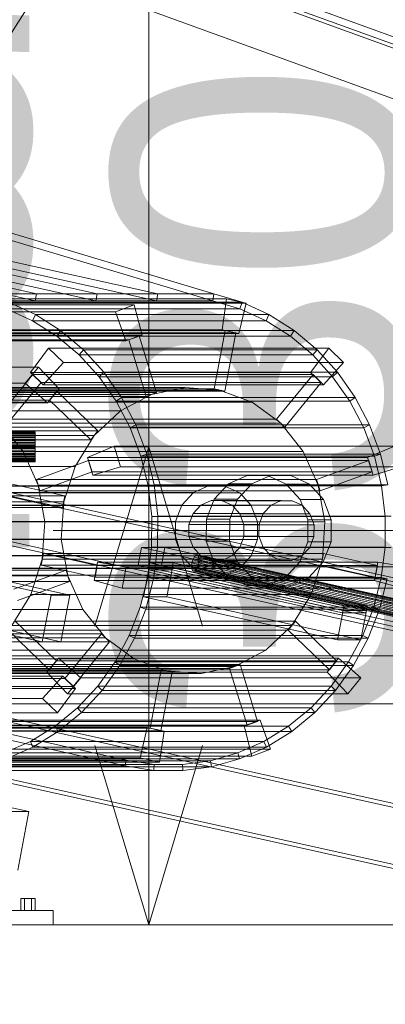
# Model space of a CAD drawing. Header units: millimetres. Extents: x -4738 to 65662, y -68080 to 6847.
# Tile 959 of 1056: x 27792 to 28098, y -67 to 758. Entities that reach past the tile are written whole.
import ezdxf

# ---------------------------------------------------------------- set-up
doc = ezdxf.new("R2010")
doc.units = ezdxf.units.MM
for name, color, linetype, lineweight in [('COTAS_P', 1, 'Continuous', 0), ('lateral_bajante_movil', 7, 'Continuous', 0), ('lateral_C09', 7, 'Continuous', 0), ('lateral_C10', 7, 'Continuous', 0)]:
    doc.layers.add(name, color=color, linetype=linetype, lineweight=lineweight)
doc.dimstyles.new('R19_100', dxfattribs={"dimtxt": 250, "dimasz": 150, "dimexe": 150, "dimexo": 80, "dimgap": 100, "dimtad": 1, "dimtih": 1, "dimtoh": 1, "dimdsep": 46, "dimcen": 0.09, "dimadec": 0, "dimazin": 0, "dimtfac": 1, "dimtdec": 4, "dimtofl": 0, "dimtmove": 0, "dimatfit": 3, "dimfxl": 1, "dimtolj": 1, "dimtzin": 0, "dimarcsym": 0})

# ---------------------------------------------------------------- blocks, each defined once
blk = doc.blocks.new('DIM_R30_16')
at = {"layer": 'COTAS_P'}
for p, q in [((27500.07, 400), (27900.07, 400)), ((27900.07, 400), (27855.07, 250)), ((27900.07, 0), (27900.07, 400)), ((27900.07, 400), (27945.07, 250)), ((27900.07, 0), (27855.07, 150)), ((27900.07, 0), (27945.07, 150)), ((27500.07, 0), (27900.07, 0))]:
    blk.add_line(p, q, dxfattribs=at)
blk.add_text('400 P', height=250, rotation=90, dxfattribs=at).set_placement((27800.07, 200))
blk = doc.blocks.new('DIM_R30_17')
at = {"layer": 'COTAS_P'}
for p, q in [((27500.07, 970), (27900.07, 970)), ((27900.07, 970), (27855.07, 820)), ((27900.07, 0), (27900.07, 970)), ((27900.07, 970), (27945.07, 820)), ((27900.07, 0), (27855.07, 150)), ((27900.07, 0), (27945.07, 150)), ((27500.07, 0), (27900.07, 0))]:
    blk.add_line(p, q, dxfattribs=at)
blk.add_text('970 P', height=250, rotation=90, dxfattribs=at).set_placement((27800.07, 485))
blk = doc.blocks.new('DIM_R30_18')
at = {"layer": 'COTAS_P'}
for p, q in [((27820, 330), (28220, 330)), ((28220, 330), (28175, 180)), ((28220, 0), (28220, 330)), ((28220, 330), (28265, 180)), ((28220, 0), (28175, 150)), ((28220, 0), (28265, 150)), ((27820, 0), (28220, 0))]:
    blk.add_line(p, q, dxfattribs=at)
blk.add_text('330 P', height=250, rotation=90, dxfattribs=at).set_placement((28120, 165))
blk = doc.blocks.new('DIM_R30_30')
at = {"layer": 'COTAS_P'}
for p, q in [((26795.07, 0), (26795.07, -900)), ((28805.07, 0), (28805.07, -900)), ((26795.07, -900), (26945.07, -855)), ((28805.07, -900), (28655.07, -855)), ((26795.07, -900), (28805.07, -900)), ((26795.07, -900), (26945.07, -945)), ((28805.07, -900), (28655.07, -945))]:
    blk.add_line(p, q, dxfattribs=at)
blk.add_text('2010 P', height=250, dxfattribs=at).set_placement((27800.07, -800))
blk = doc.blocks.new('DIM_R30_32')
at = {"layer": 'COTAS_P'}
for p, q in [((112.7, 0), (112.7, -2500)), ((65298.09, 0), (65298.09, -2500)), ((112.7, -2500), (262.7, -2455)), ((65298.09, -2500), (65148.09, -2455)), ((112.7, -2500), (65298.09, -2500)), ((112.7, -2500), (262.7, -2545)), ((65298.09, -2500), (65148.09, -2545))]:
    blk.add_line(p, q, dxfattribs=at)
blk.add_text('65185.39 P', height=250, dxfattribs=at).set_placement((32705.4, -2400))

msp = doc.modelspace()

# ---------------------------------------------------------------- linework, layer by layer
at = {"layer": 'lateral_bajante_movil'}
for p, q in [((26846.989, 1191.543), (28350.498, 644.311)), ((28353.576, 643.19), (26850.067, 1190.422)), ((26833.309, 1153.955), (28336.817, 606.723)), ((27836.745, 840.879), (28353.576, 652.768)), ((27833.667, 832.422), (28350.498, 644.311)), ((27834.693, 835.241), (28351.524, 647.13)), ((27832.777, 821.414), (27652.598, 538.389)), ((26950.067, 225), (28253.576, 225)), ((26950.067, 185), (28253.576, 185))]:
    msp.add_line(p, q, dxfattribs=at)
at = {"layer": 'lateral_C09'}
for p, q in [((27195.067, 412.475), (27805.067, 412.475)), ((27195.067, 412.389), (27805.067, 412.389)), ((27195.067, 412.083), (27805.067, 412.083)), ((27805.067, 412.083), (27805.067, 412.475)), ((27805.067, 412.475), (27805.067, 412.389)), ((27805.067, 412.389), (27805.067, 411.826)), ((27805.067, 411.226), (27805.067, 412.083)), ((27195.067, 411.826), (27805.067, 411.826)), ((27195.067, 411.226), (27805.067, 411.226)), ((27195.067, 410.808), (27805.067, 410.808)), ((27195.067, 409.938), (27805.067, 409.938)), ((27195.067, 409.375), (27805.067, 409.375)), ((27195.067, 408.267), (27805.067, 408.267)), ((27195.067, 407.582), (27805.067, 407.582)), ((27195.067, 406.28), (27805.067, 406.28)), ((27195.067, 405.498), (27805.067, 405.498)), ((27195.067, 404.05), (27805.067, 404.05)), ((27805.067, 411.826), (27805.067, 410.808)), ((27805.067, 409.938), (27805.067, 411.226)), ((27805.067, 410.808), (27805.067, 409.375)), ((27805.067, 408.267), (27805.067, 409.938)), ((27805.067, 409.375), (27805.067, 407.582)), ((27805.067, 406.28), (27805.067, 408.267)), ((27805.067, 407.582), (27805.067, 405.498)), ((27805.067, 404.05), (27805.067, 406.28)), ((27805.067, 405.498), (27805.067, 403.202)), ((27805.067, 401.665), (27805.067, 404.05)), ((27195.067, 403.202), (27805.067, 403.202)), ((27805.067, 401.665), (27195.067, 401.665)), ((27195.067, 400.783), (27805.067, 400.783)), ((27195.067, 399.217), (27805.067, 399.217)), ((27195.067, 398.335), (27805.067, 398.335)), ((27195.067, 396.798), (27805.067, 396.798)), ((27195.067, 395.95), (27805.067, 395.95)), ((27805.067, 403.202), (27805.067, 400.783)), ((27805.067, 399.217), (27805.067, 401.665)), ((27805.067, 400.783), (27805.067, 398.335)), ((27805.067, 396.798), (27805.067, 399.217)), ((27805.067, 398.335), (27805.067, 395.95)), ((27805.067, 394.502), (27805.067, 396.798)), ((27805.067, 395.95), (27805.067, 393.72)), ((27195.067, 394.502), (27805.067, 394.502)), ((27195.067, 393.72), (27805.067, 393.72)), ((27195.067, 392.418), (27805.067, 392.418)), ((27195.067, 391.733), (27805.067, 391.733)), ((27195.067, 390.625), (27805.067, 390.625)), ((27195.067, 390.062), (27805.067, 390.062)), ((27195.067, 389.192), (27805.067, 389.192)), ((27195.067, 388.774), (27805.067, 388.774)), ((27195.067, 388.174), (27805.067, 388.174)), ((27195.067, 387.917), (27805.067, 387.917)), ((27195.067, 387.611), (27805.067, 387.611)), ((27195.067, 387.525), (27805.067, 387.525)), ((27805.067, 392.418), (27805.067, 394.502)), ((27805.067, 393.72), (27805.067, 391.733)), ((27805.067, 390.625), (27805.067, 392.418)), ((27805.067, 391.733), (27805.067, 390.062)), ((27805.067, 389.192), (27805.067, 390.625)), ((27805.067, 390.062), (27805.067, 388.774)), ((27805.067, 388.174), (27805.067, 389.192)), ((27805.067, 388.774), (27805.067, 387.917)), ((27805.067, 387.611), (27805.067, 388.174)), ((27805.067, 387.917), (27805.067, 387.525)), ((27805.067, 387.525), (27805.067, 387.611)), ((27796.067, 22), (27793.067, 22)), ((27793.067, 12), (27793.067, 22)), ((27802.067, 22), (27796.067, 22)), ((27796.067, 12), (27796.067, 22)), ((27805.067, 22), (27802.067, 22)), ((27802.067, 12), (27802.067, 22)), ((27805.067, 22), (27805.067, 12)), ((27690.067, 12), (27820.067, 12)), ((27796.067, 12), (27793.067, 12)), ((27802.067, 12), (27796.067, 12)), ((27802.067, 12), (27805.067, 12)), ((27820.067, 0), (27820.067, 12)), ((27690.067, 0), (27820.067, 0))]:
    msp.add_line(p, q, dxfattribs=at)
at = {"layer": 'lateral_C10'}
for p, q in [((18437.764, 2253.71), (27881.207, 137.844)), ((27880.277, 132.947), (18436.834, 2248.813)), ((27093.107, 786.554), (27954.719, 528.157)), ((27953.62, 522.277), (27092.008, 780.674)), ((27806.234, 528.157), (26940.497, 719.101)), ((27857.032, 528.157), (26991.294, 719.101)), ((27907.829, 528.157), (27042.092, 719.101)), ((26939.398, 713.221), (27805.135, 522.277)), ((26990.195, 713.221), (27855.933, 522.277)), ((27040.993, 713.221), (27906.73, 522.277)), ((27806.234, 528.157), (27759.344, 528.157)), ((27759.344, 528.157), (27954.719, 528.157)), ((27805.135, 522.277), (27806.234, 528.157)), ((27857.032, 528.157), (27806.234, 528.157)), ((27855.933, 522.277), (27857.032, 528.157)), ((27907.829, 528.157), (27857.032, 528.157)), ((27906.73, 522.277), (27907.829, 528.157)), ((27954.719, 528.157), (27907.829, 528.157)), ((27953.62, 522.277), (27954.719, 528.157)), ((27978.221, 521.163), (27954.719, 528.157)), ((27730.83, 523.818), (27965.28, 523.818)), ((27981.507, 520.211), (27747.057, 520.211)), ((27758.246, 522.277), (27805.135, 522.277)), ((27953.62, 522.277), (27758.246, 522.277)), ((27978.221, 521.163), (27782.846, 521.163)), ((27782.846, 521.163), (27805.301, 510.895)), ((27805.135, 522.277), (27855.933, 522.277)), ((27855.933, 522.277), (27906.73, 522.277)), ((27906.73, 522.277), (27953.62, 522.277)), ((27953.62, 522.277), (27976.437, 515.529)), ((27965.28, 523.818), (27961.533, 497.936)), ((27981.507, 520.211), (27965.28, 523.818)), ((27975.593, 494.811), (27981.507, 520.211)), ((27976.437, 515.529), (27978.221, 521.163)), ((28000.675, 510.895), (27978.221, 521.163)), ((27637.867, 513.091), (27872.316, 513.091)), ((27888.03, 518.781), (27653.58, 518.781)), ((27781.062, 515.529), (27976.437, 515.529)), ((27802.871, 505.6), (27781.062, 515.529)), ((27888.03, 518.781), (27872.316, 513.091)), ((27872.316, 513.091), (27880.984, 488.641)), ((27894.599, 493.571), (27888.03, 518.781)), ((27976.437, 515.529), (27998.246, 505.6)), ((27805.301, 510.895), (27802.871, 505.6)), ((27802.871, 505.6), (27998.246, 505.6)), ((27823.3, 492.66), (27802.871, 505.6)), ((28000.675, 510.895), (27805.301, 510.895)), ((27805.301, 510.895), (27826.324, 497.531)), ((27998.246, 505.6), (28000.675, 510.895)), ((27998.246, 505.6), (28018.674, 492.66)), ((28021.698, 497.531), (28000.675, 510.895)), ((27961.533, 497.936), (27727.084, 497.936)), ((27729.638, 497.551), (27964.087, 497.551)), ((27973.105, 495.546), (27738.656, 495.546)), ((27741.144, 494.811), (27975.593, 494.811)), ((27826.324, 497.531), (27823.3, 492.66)), ((28021.698, 497.531), (27826.324, 497.531)), ((27826.324, 497.531), (27845.555, 481.3)), ((27964.087, 497.551), (27954.86, 448.566)), ((27961.533, 497.936), (27975.593, 494.811)), ((27963.878, 446.561), (27973.105, 495.546)), ((27964.087, 497.551), (27973.105, 495.546)), ((28018.674, 492.66), (28021.698, 497.531)), ((28040.93, 481.3), (28021.698, 497.531)), ((27880.984, 488.641), (27646.535, 488.641)), ((27648.924, 489.695), (27883.373, 489.695)), ((27892.106, 492.857), (27657.656, 492.857)), ((27660.15, 493.571), (27894.599, 493.571)), ((27823.3, 492.66), (28018.674, 492.66)), ((27841.997, 476.932), (27823.3, 492.66)), ((27880.984, 488.641), (27894.599, 493.571)), ((27883.373, 489.695), (27892.106, 492.857)), ((27883.373, 489.695), (27897.928, 442.261)), ((27906.66, 445.423), (27892.106, 492.857)), ((28018.674, 492.66), (28037.371, 476.932)), ((27801.12, 462.233), (27816.276, 482.613)), ((27816.276, 482.613), (27828.669, 470.674)), ((27816.276, 482.613), (28050.726, 482.613)), ((27845.555, 481.3), (27841.997, 476.932)), ((28040.93, 481.3), (27845.555, 481.3)), ((27845.555, 481.3), (27862.666, 462.483)), ((28050.726, 482.613), (28035.569, 462.233)), ((28037.371, 476.932), (28040.93, 481.3)), ((28058.041, 462.483), (28040.93, 481.3)), ((28063.118, 470.674), (28050.726, 482.613)), ((27828.669, 470.674), (27811.857, 451.889)), ((28063.118, 470.674), (27828.669, 470.674)), ((27841.997, 476.932), (28037.371, 476.932)), ((27858.642, 458.685), (27841.997, 476.932)), ((28037.371, 476.932), (28054.016, 458.685)), ((28046.307, 451.889), (28063.118, 470.674)), ((27807.734, 466.767), (27573.285, 466.767)), ((27807.734, 466.767), (27796.745, 453.304)), ((27811.857, 451.889), (27801.12, 462.233)), ((28035.569, 462.233), (27801.12, 462.233)), ((27825.026, 448.503), (27807.734, 466.767)), ((27862.666, 462.483), (27858.642, 458.685)), ((28058.041, 462.483), (27862.666, 462.483)), ((27862.666, 462.483), (27877.364, 441.403)), ((28035.569, 462.233), (28046.307, 451.889)), ((28054.016, 458.685), (28058.041, 462.483)), ((28072.739, 441.403), (28058.041, 462.483)), ((27562.296, 453.304), (27796.745, 453.304)), ((27772.618, 423.102), (27803.154, 460.512)), ((27810.041, 453.878), (27779.505, 416.467)), ((27796.745, 453.304), (27815.505, 436.838)), ((27803.154, 460.512), (28037.604, 460.512)), ((27810.041, 453.878), (27803.154, 460.512)), ((28044.491, 453.878), (27810.041, 453.878)), ((27858.642, 458.685), (28054.016, 458.685)), ((27872.95, 438.231), (27858.642, 458.685)), ((28037.604, 460.512), (28007.068, 423.102)), ((28013.955, 416.467), (28044.491, 453.878)), ((28037.604, 460.512), (28044.491, 453.878)), ((28054.016, 458.685), (28068.324, 438.231)), ((27823.196, 446.531), (27588.746, 446.531)), ((27590.577, 448.503), (27825.026, 448.503)), ((27672.211, 445.423), (27906.66, 445.423)), ((27696.157, 449.784), (27930.606, 449.784)), ((27954.86, 448.566), (27720.411, 448.566)), ((27724.92, 447.564), (27959.369, 447.564)), ((27729.429, 446.561), (27963.878, 446.561)), ((27811.857, 451.889), (28046.307, 451.889)), ((27815.505, 436.838), (27825.026, 448.503)), ((27817.089, 439.048), (27823.196, 446.531)), ((27857.632, 413.357), (27823.196, 446.531)), ((27906.66, 445.423), (27897.928, 442.261)), ((27902.294, 443.842), (27930.606, 449.784)), ((27930.606, 449.784), (27959.369, 447.564)), ((27963.878, 446.561), (27954.86, 448.566)), ((27959.369, 447.564), (27986.623, 437.331)), ((27815.505, 436.838), (27581.055, 436.838)), ((27582.639, 439.048), (27817.089, 439.048)), ((27897.928, 442.261), (27663.478, 442.261)), ((27667.845, 443.842), (27902.294, 443.842)), ((27752.174, 437.331), (27986.623, 437.331)), ((27817.089, 439.048), (27851.525, 405.875)), ((27877.364, 441.403), (27872.95, 438.231)), ((27872.95, 438.231), (28068.324, 438.231)), ((27884.675, 415.922), (27872.95, 438.231)), ((27876.362, 430.141), (27902.294, 443.842)), ((28072.739, 441.403), (27877.364, 441.403)), ((27877.364, 441.403), (27889.399, 418.422)), ((27986.623, 437.331), (28010.511, 419.785)), ((28068.324, 438.231), (28072.739, 441.403)), ((28068.324, 438.231), (28080.049, 415.922)), ((28084.773, 418.422), (28072.739, 441.403)), ((27641.913, 430.141), (27876.362, 430.141)), ((27854.578, 409.616), (27876.362, 430.141)), ((28007.068, 423.102), (27772.618, 423.102)), ((28013.955, 416.467), (28007.068, 423.102)), ((27623.182, 413.357), (27857.632, 413.357)), ((27794.955, 396.119), (27776.062, 419.785)), ((27776.062, 419.785), (28010.511, 419.785)), ((27779.505, 416.467), (28013.955, 416.467)), ((27857.632, 413.357), (27851.525, 405.875)), ((27889.399, 418.422), (27884.675, 415.922)), ((27884.675, 415.922), (28080.049, 415.922)), ((27893.617, 392.14), (27884.675, 415.922)), ((28084.773, 418.422), (27889.399, 418.422)), ((27889.399, 418.422), (27898.564, 393.935)), ((28010.511, 419.785), (28029.404, 396.119)), ((28080.049, 415.922), (28084.773, 418.422)), ((28080.049, 415.922), (28088.991, 392.14)), ((28093.939, 393.935), (28084.773, 418.422)), ((27851.525, 405.875), (27617.075, 405.875)), ((27620.129, 409.616), (27854.578, 409.616)), ((27838.426, 383.665), (27854.578, 409.616)), ((27807.566, 367.948), (27794.955, 396.119)), ((27794.955, 396.119), (28029.404, 396.119)), ((27848.804, 391.098), (27871.31, 400.514)), ((27871.31, 400.514), (27876.547, 383.444)), ((27871.31, 400.514), (28105.759, 400.514)), ((28029.404, 396.119), (28042.016, 367.948)), ((28105.759, 400.514), (28083.254, 391.098)), ((27280.671, 395.495), (27818.33, 275.971)), ((27833.96, 275.971), (27296.301, 395.495)), ((27616.715, 395.495), (28154.374, 275.971)), ((28170.004, 275.971), (27632.345, 395.495)), ((27806.111, 372.691), (27849.774, 388.503)), ((27853.342, 376.307), (27848.804, 391.098)), ((28083.254, 391.098), (27848.804, 391.098)), ((27849.774, 388.503), (28084.223, 388.503)), ((27852.685, 379.016), (27849.774, 388.503)), ((27898.564, 393.935), (27893.617, 392.14)), ((27893.617, 392.14), (28088.991, 392.14)), ((27899.622, 367.293), (27893.617, 392.14)), ((28093.939, 393.935), (27898.564, 393.935)), ((27898.564, 393.935), (27904.705, 368.362)), ((28084.223, 388.503), (28040.56, 372.691)), ((28083.254, 391.098), (28087.792, 376.307)), ((28084.223, 388.503), (28087.134, 379.016)), ((28088.991, 392.14), (28093.939, 393.935)), ((28088.991, 392.14), (28094.996, 367.293)), ((28100.08, 368.362), (28093.939, 393.935)), ((27603.977, 383.665), (27838.426, 383.665)), ((27829.008, 354.057), (27838.426, 383.665)), ((27876.547, 383.444), (27853.342, 376.307)), ((28110.997, 383.444), (27876.547, 383.444)), ((28087.792, 376.307), (28110.997, 383.444)), ((28040.56, 372.691), (27806.111, 372.691)), ((27806.111, 372.691), (27809.022, 363.204)), ((27852.685, 379.016), (27809.022, 363.204)), ((28087.134, 379.016), (27852.685, 379.016)), ((27853.342, 376.307), (28087.792, 376.307)), ((27982.55, 376.147), (27966.92, 369.222)), ((27999.431, 376.046), (27982.55, 376.147)), ((27982.55, 376.147), (28002.088, 376.147)), ((27986.457, 369.222), (28002.088, 376.147)), ((28014.991, 368.935), (27999.431, 376.046)), ((27999.431, 376.046), (28018.968, 376.046)), ((28002.088, 376.147), (28018.968, 376.046)), ((28018.968, 376.046), (28034.528, 368.935)), ((28043.471, 363.204), (28040.56, 372.691)), ((28043.471, 363.204), (28087.134, 379.016)), ((27676.602, 367.31), (27950.127, 367.31)), ((27690.25, 367.229), (27963.775, 367.229)), ((27829.93, 358.956), (27784.84, 368.98)), ((27813.036, 337.19), (27807.566, 367.948)), ((27807.566, 367.948), (28042.016, 367.948)), ((27809.022, 363.204), (28043.471, 363.204)), ((27904.705, 368.362), (27899.622, 367.293)), ((27899.622, 367.293), (28094.996, 367.293)), ((27902.587, 341.806), (27899.622, 367.293)), ((28100.08, 368.362), (27904.705, 368.362)), ((27904.705, 368.362), (27907.717, 342.142)), ((27937.489, 361.711), (27950.127, 367.31)), ((27950.127, 367.31), (27963.775, 367.229)), ((27966.92, 369.222), (27954.918, 356.326)), ((27963.775, 367.229), (27976.355, 361.479)), ((27966.92, 369.222), (27986.457, 369.222)), ((27974.455, 356.326), (27986.457, 369.222)), ((28026.861, 355.897), (28014.991, 368.935)), ((28014.991, 368.935), (28034.528, 368.935)), ((28034.528, 368.935), (28046.399, 355.897)), ((28042.016, 367.948), (28047.486, 337.19)), ((28094.996, 367.293), (28100.08, 368.362)), ((28094.996, 367.293), (28097.962, 341.806)), ((27810.948, 236.783), (27273.289, 356.308)), ((27826.578, 236.783), (27288.919, 356.308)), ((27595.481, 358.956), (27829.93, 358.956)), ((28146.993, 236.783), (27609.334, 356.308)), ((28162.622, 236.783), (27624.964, 356.308)), ((27663.965, 361.711), (27937.489, 361.711)), ((27702.831, 361.479), (27976.355, 361.479)), ((27782.994, 359.183), (27828.085, 349.159)), ((27829.93, 358.956), (27828.085, 349.159)), ((27927.786, 351.285), (27937.489, 361.711)), ((27952.309, 355.037), (27943.829, 351.28)), ((27954.918, 356.326), (27948.372, 339.422)), ((27961.468, 354.982), (27952.309, 355.037)), ((27952.309, 355.037), (28010.922, 355.037)), ((27954.918, 356.326), (27974.455, 356.326)), ((27969.91, 351.124), (27961.468, 354.982)), ((27961.468, 354.982), (28020.08, 354.982)), ((27967.91, 339.422), (27974.455, 356.326)), ((27976.355, 361.479), (27985.952, 350.938)), ((28002.441, 351.28), (28010.922, 355.037)), ((28010.922, 355.037), (28020.08, 354.982)), ((28020.08, 354.982), (28028.522, 351.124)), ((28033.235, 338.916), (28026.861, 355.897)), ((28026.861, 355.897), (28046.399, 355.897)), ((28046.399, 355.897), (28052.773, 338.916)), ((27828.085, 349.159), (27593.635, 349.159)), ((27829.008, 354.057), (27594.558, 354.057)), ((27654.261, 351.285), (27927.786, 351.285)), ((27712.428, 350.938), (27985.952, 350.938)), ((27826.964, 322.81), (27829.008, 354.057)), ((27922.493, 337.618), (27927.786, 351.285)), ((27943.829, 351.28), (27937.317, 344.283)), ((27943.829, 351.28), (28002.441, 351.28)), ((27976.35, 344.05), (27969.91, 351.124)), ((27969.91, 351.124), (28028.522, 351.124)), ((27985.952, 350.938), (27991.106, 337.209)), ((27995.93, 344.283), (28002.441, 351.28)), ((28028.522, 351.124), (28034.963, 344.05)), ((27902.462, 316.117), (27902.587, 341.806)), ((27907.717, 342.142), (27902.587, 341.806)), ((27902.587, 341.806), (28097.962, 341.806)), ((27907.717, 342.142), (27907.55, 315.725)), ((28103.092, 342.142), (27907.717, 342.142)), ((27937.317, 344.283), (27933.766, 335.112)), ((27937.317, 344.283), (27995.93, 344.283)), ((27948.372, 339.422), (27948.28, 321.084)), ((27967.91, 339.422), (27948.372, 339.422)), ((27967.817, 321.084), (27967.91, 339.422)), ((27979.809, 334.837), (27976.35, 344.05)), ((27976.35, 344.05), (28034.963, 344.05)), ((27992.378, 335.112), (27995.93, 344.283)), ((28033.142, 320.578), (28033.235, 338.916)), ((28033.235, 338.916), (28052.773, 338.916)), ((28034.963, 344.05), (28038.421, 334.837)), ((28052.773, 338.916), (28052.68, 320.578)), ((28097.962, 341.806), (28097.836, 316.117)), ((28097.962, 341.806), (28103.092, 342.142)), ((27922.493, 337.618), (27648.969, 337.618)), ((27717.582, 337.209), (27991.106, 337.209)), ((27810.992, 305.943), (27813.036, 337.19)), ((27813.036, 337.19), (28047.486, 337.19)), ((27922.418, 322.791), (27922.493, 337.618)), ((27933.766, 335.112), (27933.716, 325.163)), ((27992.378, 335.112), (27933.766, 335.112)), ((27979.758, 324.888), (27979.809, 334.837)), ((27979.809, 334.837), (28038.421, 334.837)), ((27991.106, 337.209), (27991.031, 322.382)), ((27992.328, 325.163), (27992.378, 335.112)), ((28038.421, 334.837), (28038.371, 324.888)), ((28047.486, 337.19), (28045.442, 305.943)), ((27592.514, 322.81), (27826.964, 322.81)), ((27648.894, 322.791), (27922.418, 322.791)), ((27717.507, 322.382), (27991.031, 322.382)), ((27832.434, 292.052), (27826.964, 322.81)), ((27927.572, 309.062), (27922.418, 322.791)), ((27933.716, 325.163), (27937.174, 315.95)), ((27933.716, 325.163), (27992.328, 325.163)), ((27976.207, 315.717), (27979.758, 324.888)), ((27979.758, 324.888), (28038.371, 324.888)), ((27991.031, 322.382), (27985.739, 308.715)), ((27995.786, 315.95), (27992.328, 325.163)), ((28038.371, 324.888), (28034.819, 315.717)), ((27894.118, 315.758), (27891.349, 301.063)), ((27913.655, 315.758), (27894.118, 315.758)), ((27894.118, 315.758), (28119.57, 265.639)), ((27899.248, 290.666), (27902.462, 316.117)), ((27907.55, 315.725), (27902.462, 316.117)), ((27902.462, 316.117), (28097.836, 316.117)), ((27907.55, 315.725), (27904.208, 289.564)), ((28102.924, 315.725), (27907.55, 315.725)), ((27910.887, 301.063), (27913.655, 315.758)), ((28139.107, 265.639), (27913.655, 315.758)), ((27937.174, 315.95), (27943.614, 308.876)), ((27937.174, 315.95), (27995.786, 315.95)), ((27948.28, 321.084), (27954.654, 304.103)), ((27948.28, 321.084), (27967.817, 321.084)), ((27974.191, 304.103), (27967.817, 321.084)), ((27969.695, 308.72), (27976.207, 315.717)), ((27976.207, 315.717), (28034.819, 315.717)), ((28002.227, 308.876), (27995.786, 315.95)), ((28026.597, 303.674), (28033.142, 320.578)), ((28034.819, 315.717), (28028.308, 308.72)), ((28033.142, 320.578), (28052.68, 320.578)), ((28052.68, 320.578), (28046.134, 303.674)), ((28097.836, 316.117), (28094.622, 290.666)), ((28097.836, 316.117), (28102.924, 315.725)), ((27654.048, 309.062), (27927.572, 309.062)), ((27712.214, 308.715), (27985.739, 308.715)), ((27801.574, 276.335), (27810.992, 305.943)), ((27811.915, 310.841), (27810.07, 301.044)), ((27810.992, 305.943), (28045.442, 305.943)), ((28046.365, 310.841), (27811.915, 310.841)), ((27811.915, 310.841), (27857.006, 300.817)), ((27937.169, 298.521), (27927.572, 309.062)), ((27936.301, 302.841), (27937.003, 305.465)), ((27937.003, 305.465), (27938.015, 307.69)), ((28144.419, 259.355), (27937.003, 305.465)), ((27938.015, 307.69), (27939.183, 309.177)), ((28145.431, 261.58), (27938.015, 307.69)), ((27939.183, 309.177), (27940.328, 309.699)), ((28146.599, 263.067), (27939.183, 309.177)), ((27940.328, 309.699), (27941.276, 309.177)), ((28147.744, 263.589), (27940.328, 309.699)), ((27941.276, 309.177), (27941.883, 307.69)), ((28148.692, 263.067), (27941.276, 309.177)), ((27942.057, 305.465), (27941.771, 302.841)), ((27941.883, 307.69), (27942.057, 305.465)), ((28149.3, 261.58), (27941.883, 307.69)), ((28149.474, 259.355), (27942.057, 305.465)), ((27943.614, 308.876), (27952.056, 305.018)), ((27943.614, 308.876), (28002.227, 308.876)), ((27952.056, 305.018), (27961.215, 304.963)), ((27952.056, 305.018), (28010.669, 305.018)), ((27961.215, 304.963), (27969.695, 308.72)), ((27961.215, 304.963), (28019.827, 304.963)), ((27969.695, 308.72), (28028.308, 308.72)), ((27985.739, 308.715), (27976.035, 298.289)), ((28010.669, 305.018), (28002.227, 308.876)), ((28019.827, 304.963), (28010.669, 305.018)), ((28028.308, 308.72), (28019.827, 304.963)), ((28045.442, 305.943), (28036.023, 276.335)), ((28044.519, 301.044), (28046.365, 310.841)), ((28091.455, 300.817), (28046.365, 310.841)), ((27596.529, 296.796), (27830.978, 296.796)), ((27663.645, 298.521), (27937.169, 298.521)), ((27702.511, 298.289), (27976.035, 298.289)), ((27830.978, 296.796), (27787.315, 280.984)), ((27855.16, 291.02), (27810.07, 301.044)), ((27810.07, 301.044), (28044.519, 301.044)), ((27830.978, 296.796), (27833.889, 287.309)), ((27854.483, 288.318), (27857.36, 303.592)), ((27855.16, 291.02), (27857.006, 300.817)), ((27857.006, 300.817), (28091.455, 300.817)), ((27857.36, 303.592), (27881.184, 299.522)), ((28091.81, 303.592), (27857.36, 303.592)), ((27881.184, 299.522), (27877.864, 281.894)), ((27881.184, 299.522), (28115.634, 299.522)), ((28116.802, 250.943), (27891.349, 301.063)), ((27891.349, 301.063), (27910.887, 301.063)), ((27900.368, 299.058), (27895.754, 274.566)), ((27901.106, 302.977), (27899.998, 297.099)), ((28062.324, 261.013), (27899.998, 297.099)), ((27899.998, 297.099), (27919.536, 297.099)), ((27919.905, 299.058), (27900.368, 299.058)), ((27900.368, 299.058), (28062.693, 262.972)), ((27920.643, 302.977), (27901.106, 302.977)), ((27901.106, 302.977), (28063.431, 266.891)), ((27910.887, 301.063), (28136.339, 250.943)), ((27915.292, 274.566), (27919.905, 299.058)), ((27919.536, 297.099), (27920.643, 302.977)), ((27919.536, 297.099), (28081.862, 261.013)), ((28082.231, 262.972), (27919.905, 299.058)), ((28082.969, 266.891), (27920.643, 302.977)), ((27936.015, 300.216), (27936.301, 302.841)), ((27936.188, 297.991), (27936.015, 300.216)), ((28143.431, 254.107), (27936.015, 300.216)), ((27936.796, 296.505), (27936.188, 297.991)), ((28143.605, 251.882), (27936.188, 297.991)), ((27936.301, 302.841), (28143.717, 256.731)), ((27949.75, 292.771), (27937.169, 298.521)), ((27940.057, 297.991), (27938.889, 296.505)), ((27941.069, 300.216), (27940.057, 297.991)), ((28147.473, 251.882), (27940.057, 297.991)), ((27941.771, 302.841), (27941.069, 300.216)), ((28148.485, 254.107), (27941.069, 300.216)), ((28149.187, 256.731), (27941.771, 302.841)), ((27954.654, 304.103), (27966.524, 291.065)), ((27954.654, 304.103), (27974.191, 304.103)), ((27976.035, 298.289), (27963.398, 292.69)), ((27986.062, 291.065), (27974.191, 304.103)), ((28014.595, 290.778), (28026.597, 303.674)), ((28026.597, 303.674), (28046.134, 303.674)), ((28046.134, 303.674), (28034.133, 290.778)), ((28044.519, 301.044), (28089.61, 291.02)), ((28091.81, 303.592), (28088.933, 288.318)), ((28091.455, 300.817), (28089.61, 291.02)), ((28115.634, 299.522), (28091.81, 303.592)), ((27597.984, 292.052), (27832.434, 292.052)), ((27676.225, 292.771), (27949.75, 292.771)), ((27689.873, 292.69), (27963.398, 292.69)), ((27845.045, 263.881), (27832.434, 292.052)), ((28089.61, 291.02), (27855.16, 291.02)), ((27893.001, 265.89), (27899.248, 290.666)), ((27904.208, 289.564), (27897.749, 264.106)), ((27904.208, 289.564), (27899.248, 290.666)), ((27899.248, 290.666), (28094.622, 290.666)), ((28099.582, 289.564), (27904.208, 289.564)), ((27937.744, 295.983), (27936.796, 296.505)), ((28144.212, 250.395), (27936.796, 296.505)), ((27938.889, 296.505), (27937.744, 295.983)), ((28145.16, 249.873), (27937.744, 295.983)), ((28146.305, 250.395), (27938.889, 296.505)), ((27963.398, 292.69), (27949.75, 292.771)), ((27966.524, 291.065), (27982.084, 283.954)), ((27966.524, 291.065), (27986.062, 291.065)), ((28001.621, 283.954), (27986.062, 291.065)), ((27998.964, 283.853), (28014.595, 290.778)), ((28014.595, 290.778), (28034.133, 290.778)), ((28034.133, 290.778), (28018.502, 283.853)), ((28094.622, 290.666), (28088.375, 265.89)), ((28093.124, 264.106), (28099.582, 289.564)), ((28094.622, 290.666), (28099.582, 289.564)), ((27833.889, 287.309), (27599.44, 287.309)), ((27790.226, 271.497), (27833.889, 287.309)), ((27877.864, 281.894), (27854.483, 288.318)), ((27854.483, 288.318), (28088.933, 288.318)), ((28112.313, 281.894), (27877.864, 281.894)), ((27982.084, 283.954), (27998.964, 283.853)), ((27982.084, 283.954), (28001.621, 283.954)), ((27998.964, 283.853), (28018.502, 283.853)), ((28018.502, 283.853), (28001.621, 283.954)), ((28088.933, 288.318), (28112.313, 281.894)), ((27785.422, 250.384), (27801.574, 276.335)), ((27801.574, 276.335), (28036.023, 276.335)), ((27818.33, 275.971), (27810.948, 236.783)), ((27833.96, 275.971), (27818.33, 275.971)), ((27826.578, 236.783), (27833.96, 275.971)), ((28058.08, 238.48), (27895.754, 274.566)), ((27895.754, 274.566), (27915.292, 274.566)), ((27915.292, 274.566), (28077.617, 238.48)), ((28036.023, 276.335), (28019.871, 250.384)), ((27610.596, 263.881), (27845.045, 263.881)), ((27863.938, 240.215), (27845.045, 263.881)), ((27883.827, 242.212), (27893.001, 265.89)), ((27897.749, 264.106), (27888.286, 239.788)), ((27897.749, 264.106), (27893.001, 265.89)), ((27893.001, 265.89), (28088.375, 265.89)), ((28093.124, 264.106), (27897.749, 264.106)), ((28062.324, 261.013), (28063.431, 266.891)), ((28063.431, 266.891), (28082.969, 266.891)), ((28088.375, 265.89), (28079.202, 242.212)), ((28082.969, 266.891), (28081.862, 261.013)), ((28083.661, 239.788), (28093.124, 264.106)), ((28088.375, 265.89), (28093.124, 264.106)), ((28058.08, 238.48), (28062.693, 262.972)), ((28081.862, 261.013), (28062.324, 261.013)), ((28062.693, 262.972), (28082.231, 262.972)), ((28082.231, 262.972), (28077.617, 238.48)), ((27785.422, 250.384), (28019.871, 250.384)), ((28022.925, 254.125), (27788.475, 254.125)), ((27788.475, 254.125), (27822.911, 220.952)), ((28019.871, 250.384), (27998.087, 229.859)), ((28016.818, 246.643), (28022.925, 254.125)), ((28057.361, 220.952), (28022.925, 254.125)), ((27626.045, 243.533), (27860.495, 243.533)), ((27629.489, 240.215), (27863.938, 240.215)), ((27816.804, 213.469), (27782.368, 246.643)), ((27782.368, 246.643), (28016.818, 246.643)), ((27860.495, 243.533), (27829.959, 206.122)), ((27860.495, 243.533), (27867.382, 236.898)), ((27887.826, 222.669), (27863.938, 240.215)), ((27871.885, 220.039), (27883.827, 242.212)), ((27888.286, 239.788), (27875.982, 217.027)), ((27888.286, 239.788), (27883.827, 242.212)), ((27883.827, 242.212), (28079.202, 242.212)), ((28083.661, 239.788), (27888.286, 239.788)), ((28016.818, 246.643), (28051.254, 213.469)), ((28079.202, 242.212), (28067.259, 220.039)), ((28071.357, 217.027), (28083.661, 239.788)), ((28079.202, 242.212), (28083.661, 239.788)), ((27867.382, 236.898), (27632.932, 236.898)), ((27810.948, 236.783), (27826.578, 236.783)), ((27836.846, 199.488), (27867.382, 236.898)), ((28077.617, 238.48), (28058.08, 238.48)), ((27653.377, 222.669), (27887.826, 222.669)), ((27763.638, 229.859), (27998.087, 229.859)), ((27814.974, 211.497), (27824.495, 223.162)), ((27824.495, 223.162), (27843.255, 206.696)), ((28058.945, 223.162), (27824.495, 223.162)), ((27915.08, 212.436), (27887.826, 222.669)), ((27998.087, 229.859), (27972.155, 216.158)), ((28058.945, 223.162), (28049.423, 211.497)), ((28077.704, 206.696), (28058.945, 223.162)), ((27733.34, 214.577), (27967.789, 214.577)), ((27737.706, 216.158), (27972.155, 216.158)), ((27976.522, 217.739), (27742.072, 217.739)), ((27816.804, 213.469), (27822.911, 220.952)), ((27822.911, 220.952), (28057.361, 220.952)), ((27857.378, 199.752), (27871.885, 220.039)), ((27875.982, 217.027), (27861.049, 196.211)), ((27875.982, 217.027), (27871.885, 220.039)), ((27871.885, 220.039), (28067.259, 220.039)), ((28071.357, 217.027), (27875.982, 217.027)), ((27972.155, 216.158), (27943.843, 210.216)), ((27967.789, 214.577), (27976.522, 217.739)), ((27967.789, 214.577), (27982.344, 167.143)), ((27991.076, 170.305), (27976.522, 217.739)), ((28057.361, 220.952), (28051.254, 213.469)), ((28067.259, 220.039), (28052.752, 199.752)), ((28056.424, 196.211), (28071.357, 217.027)), ((28067.259, 220.039), (28071.357, 217.027)), ((27799.82, 94.727), (27262.161, 214.251)), ((27582.576, 214.251), (28120.234, 94.727)), ((27593.693, 208.111), (27828.143, 208.111)), ((27829.959, 206.122), (27595.509, 206.122)), ((28135.864, 94.727), (27598.205, 214.251)), ((27676.122, 213.439), (27910.571, 213.439)), ((27680.631, 212.436), (27915.08, 212.436)), ((27919.589, 211.434), (27685.14, 211.434)), ((27709.394, 210.216), (27943.843, 210.216)), ((27828.143, 208.111), (27811.331, 189.326)), ((27832.266, 193.233), (27814.974, 211.497)), ((27814.974, 211.497), (28049.423, 211.497)), ((28051.254, 213.469), (27816.804, 213.469)), ((27838.88, 197.767), (27828.143, 208.111)), ((27836.846, 199.488), (27829.959, 206.122)), ((27843.255, 206.696), (27832.266, 193.233)), ((27843.255, 206.696), (28077.704, 206.696)), ((27910.571, 213.439), (27901.344, 164.454)), ((27910.362, 162.449), (27919.589, 211.434)), ((27910.571, 213.439), (27919.589, 211.434)), ((27943.843, 210.216), (27915.08, 212.436)), ((28049.423, 211.497), (28066.715, 193.233)), ((28066.715, 193.233), (28077.704, 206.696)), ((27602.396, 199.488), (27836.846, 199.488)), ((27840.556, 181.698), (27857.378, 199.752)), ((27861.049, 196.211), (27857.378, 199.752)), ((27857.378, 199.752), (28052.752, 199.752)), ((28052.752, 199.752), (28035.93, 181.698)), ((28052.752, 199.752), (28056.424, 196.211)), ((27838.88, 197.767), (27604.431, 197.767)), ((27823.724, 177.387), (27838.88, 197.767)), ((28066.715, 193.233), (27832.266, 193.233)), ((27861.049, 196.211), (27843.745, 177.698)), ((28056.424, 196.211), (27861.049, 196.211)), ((28039.119, 177.698), (28056.424, 196.211)), ((27811.331, 189.326), (27576.882, 189.326)), ((27811.331, 189.326), (27823.724, 177.387)), ((27821.706, 166.186), (27840.556, 181.698)), ((27843.745, 177.698), (27840.556, 181.698)), ((27840.556, 181.698), (28035.93, 181.698)), ((28035.93, 181.698), (28017.081, 166.186)), ((28035.93, 181.698), (28039.119, 177.698)), ((27589.274, 177.387), (27823.724, 177.387)), ((27843.745, 177.698), (27824.366, 161.802)), ((28039.119, 177.698), (27843.745, 177.698)), ((28019.74, 161.802), (28039.119, 177.698)), ((28111.007, 45.742), (27573.349, 165.266)), ((28126.637, 45.742), (27588.979, 165.266)), ((27664.407, 165.189), (27898.856, 165.189)), ((27745.401, 166.429), (27979.85, 166.429)), ((27982.344, 167.143), (27747.894, 167.143)), ((27756.627, 170.305), (27991.076, 170.305)), ((27993.465, 171.359), (27759.016, 171.359)), ((27801.153, 153.482), (27821.706, 166.186)), ((27824.366, 161.802), (27821.706, 166.186)), ((27821.706, 166.186), (28017.081, 166.186)), ((27898.856, 165.189), (27892.943, 139.789)), ((27912.916, 162.064), (27898.856, 165.189)), ((27993.465, 171.359), (27979.85, 166.429)), ((27979.85, 166.429), (27986.42, 141.219)), ((27991.076, 170.305), (27982.344, 167.143)), ((28002.133, 146.909), (27993.465, 171.359)), ((28017.081, 166.186), (27996.527, 153.482)), ((28017.081, 166.186), (28019.74, 161.802)), ((27901.344, 164.454), (27666.895, 164.454)), ((27675.913, 162.449), (27910.362, 162.449)), ((27912.916, 162.064), (27678.467, 162.064)), ((27824.366, 161.802), (27803.246, 148.796)), ((28019.74, 161.802), (27824.366, 161.802)), ((27910.362, 162.449), (27901.344, 164.454)), ((27909.17, 136.182), (27912.916, 162.064)), ((27998.62, 148.796), (28019.74, 161.802)), ((27779.248, 143.805), (27801.153, 153.482)), ((27803.246, 148.796), (27780.747, 138.901)), ((27803.246, 148.796), (27801.153, 153.482)), ((27801.153, 153.482), (27996.527, 153.482)), ((27998.62, 148.796), (27803.246, 148.796)), ((27996.527, 153.482), (27974.622, 143.805)), ((27976.122, 138.901), (27998.62, 148.796)), ((27996.527, 153.482), (27998.62, 148.796)), ((27986.42, 141.219), (27751.97, 141.219)), ((27767.684, 146.909), (28002.133, 146.909)), ((27779.248, 143.805), (27974.622, 143.805)), ((27974.622, 143.805), (27951.741, 137.319)), ((27974.622, 143.805), (27976.122, 138.901)), ((27986.42, 141.219), (28002.133, 146.909)), ((27892.943, 139.789), (27658.493, 139.789)), ((27674.72, 136.182), (27909.17, 136.182)), ((27684.903, 132.947), (27880.277, 132.947)), ((27881.207, 137.844), (27685.833, 137.844)), ((27709.255, 134.313), (27904.63, 134.313)), ((27732.902, 134.138), (27928.276, 134.138)), ((27756.367, 137.319), (27951.741, 137.319)), ((27952.631, 132.286), (27757.256, 132.286)), ((27976.122, 138.901), (27780.747, 138.901)), ((27880.277, 132.947), (27881.207, 137.844)), ((27880.277, 132.947), (27904.294, 129.285)), ((27904.63, 134.313), (27881.207, 137.844)), ((27892.943, 139.789), (27909.17, 136.182)), ((27904.63, 134.313), (27904.294, 129.285)), ((27928.276, 134.138), (27904.63, 134.313)), ((27951.741, 137.319), (27928.276, 134.138)), ((27928.276, 134.138), (27928.551, 129.063)), ((27928.551, 129.063), (27952.631, 132.286)), ((27951.741, 137.319), (27952.631, 132.286)), ((27952.631, 132.286), (27976.122, 138.901)), ((27904.294, 129.285), (27708.92, 129.285)), ((27928.551, 129.063), (27733.176, 129.063)), ((27904.294, 129.285), (27928.551, 129.063)), ((27799.82, 94.727), (27784.19, 94.727)), ((27790.593, 45.742), (27799.82, 94.727))]:
    msp.add_line(p, q, dxfattribs=at)

# ---------------------------------------------------------------- dimensions: what is measured, and where the dimension line sits
at = {"layer": 'COTAS_P'}
for p1, p2, distance, picture, middle in [((27500.067, 0), (27500.067, 970), -400, 'DIM_R30_17', (27900.067, 485)), ((27500.067, 0), (27500.067, 400), -400, 'DIM_R30_16', (27900.067, 200)), ((27820, 0), (27820, 330), -400, 'DIM_R30_18', (28220, 165)), ((112.7, 0), (65298.0949, 0), -2500, 'DIM_R30_32', (32705.3975, -2500)), ((26795.067, 0), (28805.067, 0), -900, 'DIM_R30_30', (27800.067, -900))]:
    dim = msp.add_aligned_dim(p1=p1, p2=p2, distance=distance, text='<> P', dimstyle='R19_100', dxfattribs=at)
    dim.commit()
    dim.dimension.update_dxf_attribs({"geometry": picture, "text_midpoint": middle})

doc.saveas('drawing.dxf')
